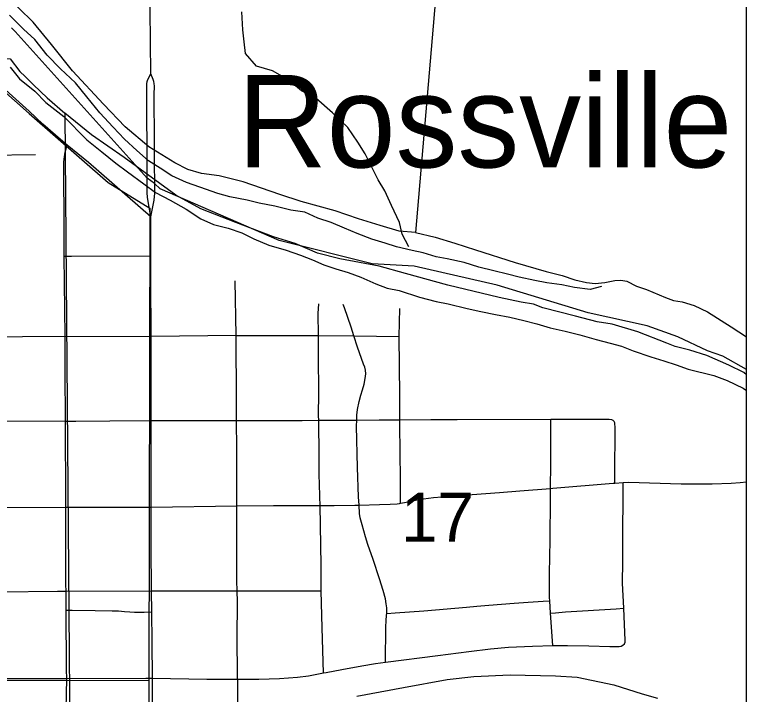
# Model space of a CAD drawing. Extents: x -87 to 2145, y -2128 to 440.
# Drawn here: x -40.861 to -40.237, y -695.653 to -695.073 of the extents above; entities that cross this region are included whole.
import ezdxf

# ---------------------------------------------------------------- set-up
doc = ezdxf.new("R2010")
doc.units = 0
for name, color, linetype in [('GM_X_City_Street', 7, 'Continuous'), ('GM_X_County_Road', 7, 'Continuous'), ('GM_X_Major_River', 7, 'Continuous'), ('GM_X_Minor_River', 7, 'Continuous'), ('GM_X_Rail_Line', 7, 'Continuous'), ('GM_X_Section', 7, 'Continuous'), ('GM_X_Section_Text', 7, 'Continuous'), ('GM_X_State_Route', 7, 'Continuous'), ('GM_X_Township_Text', 7, 'Continuous'), ('GM_X_Unincorporated_Text', 7, 'Continuous'), ('GM_X_US_Route', 7, 'Continuous'), ('SC_Scratch1', 7, 'Continuous'), ('SH_Cut_Line', 7, 'Continuous'), ('SN_P_Text', 7, 'Continuous')]:
    doc.layers.add(name, color=color, linetype=linetype)

msp = doc.modelspace()

# ---------------------------------------------------------------- linework, layer by layer
at = {"layer": 'GM_X_City_Street'}
msp.add_line((-40.67217, -695.34696), (-40.67292, -695.30002), dxfattribs=at)
for points in [[(-40.81808, -695.34738), (-40.81902, -695.27898), (-40.81901, -695.25865), (-40.81943, -695.19857), (-40.81875, -695.19427), (-40.81809, -695.19037), (-40.8165, -695.18414)], [(-40.89169, -695.19296), (-40.88447, -695.19284), (-40.84357, -695.19219)], [(-40.81902, -695.27898), (-40.81274, -695.27897), (-40.74496, -695.2788)], [(-40.59966, -695.56504), (-40.59943, -695.54289), (-40.60047, -695.49198), (-40.60062, -695.48472), (-40.601, -695.47311), (-40.60115, -695.46632), (-40.6012, -695.4502), (-40.60168, -695.41923), (-40.60174, -695.41552), (-40.60149, -695.3957), (-40.60175, -695.3646), (-40.60187, -695.34696), (-40.60201, -695.32792), (-40.60164, -695.31984)], [(-40.54459, -695.62596), (-40.54446, -695.59573), (-40.5442, -695.5904), (-40.54371, -695.58563), (-40.54359, -695.5842), (-40.54346, -695.58267), (-40.54355, -695.5793), (-40.54393, -695.57606), (-40.54466, -695.57186), (-40.54652, -695.5647), (-40.54964, -695.55461), (-40.55519, -695.53814), (-40.55963, -695.52531), (-40.56162, -695.51879), (-40.56469, -695.50868), (-40.56616, -695.50258), (-40.5667, -695.49881), (-40.56716, -695.49169), (-40.56763, -695.48452), (-40.56848, -695.4595), (-40.56933, -695.42418), (-40.56922, -695.41902), (-40.56913, -695.41488), (-40.56842, -695.41), (-40.56702, -695.40333), (-40.56577, -695.39789), (-40.56426, -695.39316), (-40.56295, -695.38837), (-40.56209, -695.38349), (-40.56157, -695.37951), (-40.56169, -695.37643), (-40.56231, -695.37396), (-40.56329, -695.37125), (-40.56853, -695.35683), (-40.57155, -695.34725), (-40.57395, -695.33965), (-40.57668, -695.3314), (-40.57962, -695.32319), (-40.58092, -695.32036)], [(-40.53178, -695.49009), (-40.53175, -695.48023), (-40.53173, -695.4697), (-40.53241, -695.42325), (-40.53242, -695.41881), (-40.5325, -695.39805), (-40.53302, -695.34763), (-40.53251, -695.32374)], [(-40.89132, -695.34793), (-40.81808, -695.34738)], [(-40.67217, -695.34696), (-40.60993, -695.34688), (-40.60187, -695.34696), (-40.57155, -695.34725), (-40.53302, -695.34763)], [(-40.86991, -695.41974), (-40.81787, -695.42001), (-40.80908, -695.42005), (-40.78008, -695.41979), (-40.74468, -695.41936)], [(-40.74468, -695.41936), (-40.73953, -695.41938), (-40.68601, -695.41956), (-40.67179, -695.41956), (-40.65122, -695.41955), (-40.61583, -695.41933), (-40.60168, -695.41923), (-40.56922, -695.41902), (-40.54993, -695.41889), (-40.53242, -695.41881), (-40.50583, -695.41867), (-40.48343, -695.41856), (-40.40342, -695.4183), (-40.37096, -695.41818), (-40.35367, -695.41839), (-40.35162, -695.41867), (-40.35064, -695.41917), (-40.34942, -695.42041)], [(-40.4019, -695.61155), (-40.40382, -695.5841), (-40.40437, -695.57331), (-40.4045, -695.57057), (-40.4047, -695.55019), (-40.40411, -695.52172), (-40.40364, -695.48579), (-40.40363, -695.47742), (-40.40358, -695.45639), (-40.40345, -695.42498), (-40.40342, -695.4183)], [(-40.34886, -695.4729), (-40.34883, -695.46701), (-40.34862, -695.42481), (-40.34881, -695.42243), (-40.34896, -695.42141), (-40.34942, -695.42041)], [(-40.34196, -695.6114), (-40.34061, -695.61012), (-40.34003, -695.60873), (-40.33987, -695.60733), (-40.34126, -695.57983), (-40.34234, -695.55843), (-40.34212, -695.53982), (-40.34191, -695.51999), (-40.34168, -695.48039), (-40.34164, -695.47248)], [(-40.74437, -695.56492), (-40.73654, -695.56493), (-40.67132, -695.56498), (-40.59966, -695.56504)], [(-40.59756, -695.63507), (-40.59878, -695.59656), (-40.59966, -695.56504)], [(-40.54359, -695.5842), (-40.53647, -695.5837), (-40.51194, -695.582), (-40.47544, -695.57886), (-40.46679, -695.57803), (-40.45628, -695.57723), (-40.43467, -695.57545), (-40.42291, -695.57455), (-40.40989, -695.57368), (-40.40437, -695.57331)], [(-40.8173, -695.58143), (-40.81217, -695.58149), (-40.79241, -695.58169), (-40.778, -695.58209), (-40.77251, -695.5821), (-40.76744, -695.58244), (-40.76298, -695.58279), (-40.75886, -695.58314), (-40.75084, -695.583), (-40.74419, -695.58288)], [(-40.40382, -695.5841), (-40.39951, -695.58373), (-40.39081, -695.58298), (-40.34773, -695.58024), (-40.34126, -695.57983)], [(-40.67093, -695.6403), (-40.65291, -695.64049), (-40.63507, -695.63991), (-40.61987, -695.6386), (-40.61052, -695.63744), (-40.59756, -695.63507), (-40.59527, -695.63465), (-40.58183, -695.63212), (-40.56471, -695.62903), (-40.55305, -695.62708), (-40.54459, -695.62596), (-40.50006, -695.6201), (-40.47355, -695.61661), (-40.45502, -695.6144), (-40.4395, -695.61315), (-40.419, -695.61214), (-40.4019, -695.61155), (-40.38914, -695.61152), (-40.3711, -695.61191), (-40.35312, -695.61254), (-40.34727, -695.6125), (-40.34505, -695.61242), (-40.34341, -695.61209), (-40.34196, -695.6114)], [(-40.81695, -695.70429), (-40.81704, -695.68763), (-40.81737, -695.66618), (-40.81687, -695.63966)]]:
    msp.add_lwpolyline(points, dxfattribs=at)
at = {"layer": 'GM_X_County_Road'}
for p, q in [((-40.74801, -695.21308), (-40.74809, -695.19414)), ((-40.74498, -695.2607), (-40.74501, -695.24562)), ((-40.74496, -695.2788), (-40.74498, -695.2607)), ((-40.81808, -695.34738), (-40.74483, -695.34765)), ((-40.74468, -695.41936), (-40.74483, -695.34765)), ((-40.74467, -695.49338), (-40.67157, -695.49233)), ((-40.81744, -695.56517), (-40.74437, -695.56492)), ((-40.74419, -695.58288), (-40.74437, -695.56492))]:
    msp.add_line(p, q, dxfattribs=at)
for points in [[(-40.74511, -695.12322), (-40.74562, -695.06865), (-40.74582, -695.03655), (-40.74582, -695.01843), (-40.74498, -695.00199)], [(-40.74809, -695.19414), (-40.74811, -695.18953), (-40.74841, -695.15548), (-40.74855, -695.13385), (-40.74846, -695.13183), (-40.74815, -695.13), (-40.74764, -695.12808), (-40.74511, -695.12322)], [(-40.74191, -695.19037), (-40.74199, -695.1814), (-40.74202, -695.14114), (-40.74197, -695.13375), (-40.74217, -695.13163), (-40.74258, -695.12991), (-40.74309, -695.12818), (-40.74511, -695.12322)], [(-40.74167, -695.21769), (-40.74183, -695.19934), (-40.74191, -695.19037)], [(-40.74804, -695.22474), (-40.74818, -695.22267), (-40.74814, -695.22082), (-40.74803, -695.21382), (-40.74801, -695.21308)], [(-40.74501, -695.24562), (-40.7423, -695.23137), (-40.74166, -695.2254), (-40.74167, -695.21769)], [(-40.74501, -695.24562), (-40.74777, -695.22888), (-40.74804, -695.22474)], [(-40.74483, -695.34765), (-40.74493, -695.2986), (-40.74496, -695.2788)], [(-40.81787, -695.42001), (-40.81787, -695.41926), (-40.81806, -695.37801), (-40.81808, -695.34738)], [(-40.81746, -695.49349), (-40.81746, -695.48888), (-40.81787, -695.42001)], [(-40.74467, -695.49338), (-40.74464, -695.47831), (-40.74465, -695.43846), (-40.74468, -695.41936)], [(-40.89005, -695.49362), (-40.8836, -695.49361), (-40.81746, -695.49349)], [(-40.81744, -695.56517), (-40.81749, -695.55939), (-40.81746, -695.49349)], [(-40.81746, -695.49349), (-40.80132, -695.49347), (-40.74781, -695.49338), (-40.74467, -695.49338)], [(-40.74437, -695.56492), (-40.74475, -695.52708), (-40.74467, -695.49338)], [(-40.88973, -695.56577), (-40.8748, -695.56566), (-40.82469, -695.56524), (-40.81744, -695.56517)], [(-40.8173, -695.58143), (-40.81735, -695.5755), (-40.81744, -695.56517)], [(-40.81687, -695.63966), (-40.81692, -695.63236), (-40.8173, -695.58143)], [(-40.74364, -695.63961), (-40.74394, -695.60839), (-40.74419, -695.58288)], [(-40.74399, -695.70383), (-40.74355, -695.64867), (-40.74364, -695.63961)]]:
    msp.add_lwpolyline(points, dxfattribs=at)
at = {"layer": 'GM_X_Major_River'}
for points in [[(-40.36033, -695.30501), (-40.36986, -695.30757), (-40.38314, -695.30593), (-40.39413, -695.30355), (-40.40703, -695.30191), (-40.41727, -695.29992), (-40.43054, -695.29714), (-40.44039, -695.29439), (-40.45213, -695.29162), (-40.46502, -695.28847), (-40.47751, -695.28455), (-40.49192, -695.28138), (-40.5014, -695.27977), (-40.51238, -695.27626), (-40.52186, -695.27426), (-40.53512, -695.2711), (-40.54497, -695.26797), (-40.55633, -695.26445), (-40.56881, -695.25977), (-40.57978, -695.25512), (-40.59112, -695.25045), (-40.60248, -695.24655), (-40.61344, -695.24151), (-40.62558, -695.23987), (-40.63923, -695.23632), (-40.6525, -695.23391), (-40.66273, -695.23115), (-40.67751, -695.22835), (-40.68774, -695.22559), (-40.70326, -695.22012), (-40.71462, -695.21622), (-40.72709, -695.2104), (-40.7369, -695.20385), (-40.74709, -695.19768), (-40.75687, -695.18886), (-40.7674, -695.17927), (-40.77716, -695.16893), (-40.78842, -695.15668), (-40.79966, -695.14291), (-40.80941, -695.13105), (-40.82219, -695.11916), (-40.83346, -695.10729), (-40.84395, -695.09391), (-40.85373, -695.08509), (-40.86576, -695.07321)], [(-40.86512, -695.11757), (-40.85725, -695.12751), (-40.84407, -695.13827), (-40.83468, -695.14785), (-40.81924, -695.15976), (-40.7997, -695.17969), (-40.7869, -695.19006), (-40.77485, -695.19966), (-40.76505, -695.20697), (-40.75111, -695.21735), (-40.74093, -695.22466), (-40.72847, -695.23124), (-40.71487, -695.23896), (-40.70243, -695.24706), (-40.69146, -695.2521), (-40.67896, -695.25526), (-40.66722, -695.25917), (-40.65702, -695.2642), (-40.64416, -695.26964), (-40.62939, -695.27396), (-40.61728, -695.27826), (-40.60706, -695.28215), (-40.59723, -695.28642), (-40.58701, -695.28994), (-40.57641, -695.29307), (-40.56581, -695.29697), (-40.55296, -695.30279), (-40.54312, -695.3063), (-40.53288, -695.30829), (-40.51547, -695.31415), (-40.50145, -695.3177), (-40.49121, -695.3197), (-40.47492, -695.32365), (-40.46317, -695.32642), (-40.45065, -695.32881), (-40.43852, -695.3312), (-40.42639, -695.33397), (-40.41541, -695.33673), (-40.40405, -695.34025), (-40.39116, -695.34303), (-40.37865, -695.34618), (-40.36464, -695.35011), (-40.3529, -695.35325), (-40.34305, -695.356), (-40.33321, -695.35988), (-40.31807, -695.36496)], [(-40.31807, -695.36496), (-40.30709, -695.36847), (-40.29649, -695.37198), (-40.28627, -695.37549), (-40.26429, -695.381), (-40.25294, -695.38528), (-40.23933, -695.39185), (-40.23652, -695.39383)]]:
    msp.add_lwpolyline(points, dxfattribs=at)
at = {"layer": 'GM_X_Minor_River'}
msp.add_lwpolyline([(-40.52474, -695.27117), (-40.53028, -695.26015), (-40.5328, -695.25029), (-40.53943, -695.23585), (-40.54533, -695.22331), (-40.55089, -695.2138), (-40.55605, -695.20354), (-40.56196, -695.19175), (-40.56828, -695.18185), (-40.57683, -695.16928), (-40.58995, -695.15665), (-40.60382, -695.14439), (-40.61626, -695.13781), (-40.6279, -695.12822), (-40.64109, -695.12087), (-40.65471, -695.11693), (-40.66405, -695.10585), (-40.66542, -695.09601), (-40.66641, -695.08581), (-40.66733, -695.07031)], dxfattribs=at)
at = {"layer": 'GM_X_Rail_Line'}
msp.add_line((-40.74673, -695.64154), (-40.74646, -695.70345), dxfattribs=at)
for points in [[(-41.71125, -693.80657), (-41.69607, -693.82537), (-41.68488, -693.85226), (-41.67321, -693.89064), (-41.63475, -694.10713), (-41.55058, -694.3498), (-41.52124, -694.39753), (-41.47152, -694.4509), (-41.28278, -694.59867), (-41.24208, -694.66451), (-41.13563, -694.83712), (-41.07091, -694.88772), (-41.02155, -694.97534), (-40.91165, -695.10168), (-40.84885, -695.15731), (-40.78155, -695.21614), (-40.74586, -695.23808), (-40.74673, -695.64154)], [(-41.25366, -695.70335), (-41.25275, -695.64112), (-40.74673, -695.64154)]]:
    msp.add_lwpolyline(points, dxfattribs=at)
at = {"layer": 'GM_X_Section'}
msp.add_lwpolyline([(-40.4394, -694.32738), (-40.51893, -695.25877), (-40.53293, -695.25776), (-40.54912, -695.25291), (-40.56758, -695.24726), (-40.58752, -695.24045), (-40.61654, -695.23233), (-40.63499, -695.2263), (-40.66622, -695.21549), (-40.68658, -695.21057), (-40.70169, -695.2084), (-40.71337, -695.20515), (-40.72462, -695.19925), (-40.74671, -695.18558), (-40.76684, -695.16855), (-40.78542, -695.14926), (-40.81178, -695.12074), (-40.82993, -695.09843), (-40.84547, -695.07921), (-40.85775, -695.06724), (-40.8852, -695.03642)], dxfattribs=at)
msp.add_lwpolyline([(-41.80739, -695.09712), (-40.865, -695.11065), (-40.85687, -695.12141), (-40.8524, -695.12566), (-40.84533, -695.13261), (-40.83343, -695.14382), (-40.81852, -695.15698), (-40.81067, -696.11462), (-41.8171, -696.10786)], close=True, dxfattribs=at)
at = {"layer": 'GM_X_State_Route'}
for p, q in [((-40.74498, -695.2607), (-40.74501, -695.24562)), ((-40.74496, -695.2788), (-40.74498, -695.2607))]:
    msp.add_line(p, q, dxfattribs=at)
for points in [[(-40.74501, -695.24562), (-40.79837, -695.1992), (-40.8165, -695.18414), (-40.82225, -695.17936), (-40.83717, -695.16625), (-40.84901, -695.15525), (-40.86609, -695.13985), (-40.87903, -695.12821), (-40.88327, -695.12431), (-40.89777, -695.11097)], [(-40.74483, -695.34765), (-40.74493, -695.2986), (-40.74496, -695.2788)], [(-40.67216, -695.34798), (-40.67217, -695.34696), (-40.74483, -695.34765)], [(-40.67157, -695.49233), (-40.67168, -695.44388), (-40.67179, -695.41956), (-40.67187, -695.40172), (-40.67216, -695.34798)]]:
    msp.add_lwpolyline(points, dxfattribs=at)
at = {"layer": 'GM_X_Township_Text'}
msp.add_lwpolyline([(-40.23652, -695.70403), (-40.23652, -695.37591), (-40.25654, -695.36453), (-40.26979, -695.35985), (-40.29511, -695.34786), (-40.32123, -695.33852), (-40.37164, -695.32743), (-40.44927, -695.30394), (-40.52015, -695.28771), (-40.5559, -695.28564), (-40.63542, -695.26565), (-40.73694, -695.22149), (-40.7419, -695.21715), (-40.74825, -695.21254), (-40.86076, -695.08731), (-40.86389, -695.08416)], dxfattribs=at)
at = {"layer": 'GM_X_US_Route'}
for points in [[(-40.34886, -695.4729), (-40.34164, -695.47248), (-40.33714, -695.47221), (-40.29231, -695.47352), (-40.26685, -695.47366), (-40.26583, -695.47361)], [(-40.26583, -695.47361), (-40.24955, -695.47283), (-40.24194, -695.47241), (-40.23652, -695.47179)], [(-40.53272, -695.49024), (-40.53178, -695.49009), (-40.52853, -695.48957), (-40.51635, -695.48694), (-40.50353, -695.48524), (-40.48217, -695.48362), (-40.4473, -695.48099), (-40.42986, -695.47961), (-40.40363, -695.47742), (-40.40163, -695.47726), (-40.35012, -695.47298), (-40.34886, -695.4729)], [(-40.67157, -695.49233), (-40.64034, -695.49192), (-40.61682, -695.49206), (-40.60047, -695.49198), (-40.58845, -695.49192), (-40.57074, -695.49178), (-40.56716, -695.49169), (-40.54984, -695.49123), (-40.54057, -695.49095), (-40.53462, -695.49054), (-40.53272, -695.49024)], [(-40.67096, -695.63631), (-40.67119, -695.60538), (-40.67114, -695.57434), (-40.67132, -695.56498), (-40.67149, -695.55633), (-40.67149, -695.53273), (-40.67157, -695.49233)], [(-40.87764, -695.63972), (-40.87269, -695.6397), (-40.81687, -695.63966)], [(-40.81687, -695.63966), (-40.74923, -695.63962), (-40.74364, -695.63961)], [(-40.74364, -695.63961), (-40.69728, -695.64034), (-40.67093, -695.6403), (-40.67096, -695.63631)]]:
    msp.add_lwpolyline(points, dxfattribs=at)
at = {"layer": 'SC_Scratch1'}
msp.add_line((-40.67093, -695.6403), (-40.67093, -700.19019), dxfattribs=at)
at = {"layer": 'SH_Cut_Line'}
msp.add_lwpolyline([(-47.03652, -692.06765), (-47.03652, -697.42258), (-40.23652, -697.42258), (-40.23652, -692.06067)], dxfattribs=at)
at = {"layer": 'SN_P_Text'}
for points in [[(-40.4394, -694.32738), (-40.51893, -695.25877), (-40.50235, -695.26287), (-40.4854, -695.26811), (-40.4677, -695.27374), (-40.43381, -695.2846), (-40.40745, -695.2923), (-40.39387, -695.29558), (-40.38295, -695.29919), (-40.37316, -695.30164), (-40.36559, -695.30255), (-40.35725, -695.30156), (-40.34888, -695.29982), (-40.34357, -695.29954), (-40.33867, -695.30039), (-40.33041, -695.30472), (-40.32175, -695.30753), (-40.30559, -695.31427), (-40.29883, -695.31705), (-40.29127, -695.31795), (-40.2811, -695.32116), (-40.26984, -695.32668), (-40.24963, -695.33955), (-40.23652, -695.34803), (-40.23652, -694.3452)], [(-40.23652, -695.67773), (-40.23652, -695.38045), (-40.23862, -695.37839), (-40.25137, -695.3721), (-40.27016, -695.36379), (-40.28485, -695.35935), (-40.29729, -695.35609), (-40.30443, -695.3533), (-40.32925, -695.34375), (-40.3511, -695.33728), (-40.36393, -695.33515), (-40.3824, -695.33026), (-40.4103, -695.3233), (-40.41819, -695.32012), (-40.42877, -695.31841), (-40.44763, -695.31427), (-40.49137, -695.30398), (-40.52754, -695.29384), (-40.55015, -695.28773), (-40.58374, -695.28143), (-40.60259, -695.27653), (-40.62175, -695.26822), (-40.64021, -695.26257), (-40.67255, -695.25023), (-40.70226, -695.23868), (-40.72363, -695.22692), (-40.76771, -695.19467), (-40.79577, -695.17558), (-40.81852, -695.15698), (-40.81067, -696.11462)], [(-40.56913, -695.65477), (-40.52923, -695.64757), (-40.49199, -695.64068), (-40.46921, -695.63808), (-40.43813, -695.63677), (-40.39951, -695.63749), (-40.38097, -695.63859), (-40.34966, -695.64523), (-40.32556, -695.65288), (-40.31237, -695.65654)]]:
    msp.add_lwpolyline(points, dxfattribs=at)

# ---------------------------------------------------------------- texts
at = {"layer": 'GM_X_Section_Text'}
msp.add_text('17', height=0.041856, rotation=0.00001, dxfattribs=at).set_placement((-40.53147, -695.52305))
at = {"layer": 'GM_X_Unincorporated_Text'}
msp.add_text('Rossville', height=0.078977, rotation=0.00001, dxfattribs=at).set_placement((-40.67106, -695.20327))

doc.saveas('drawing.dxf')
